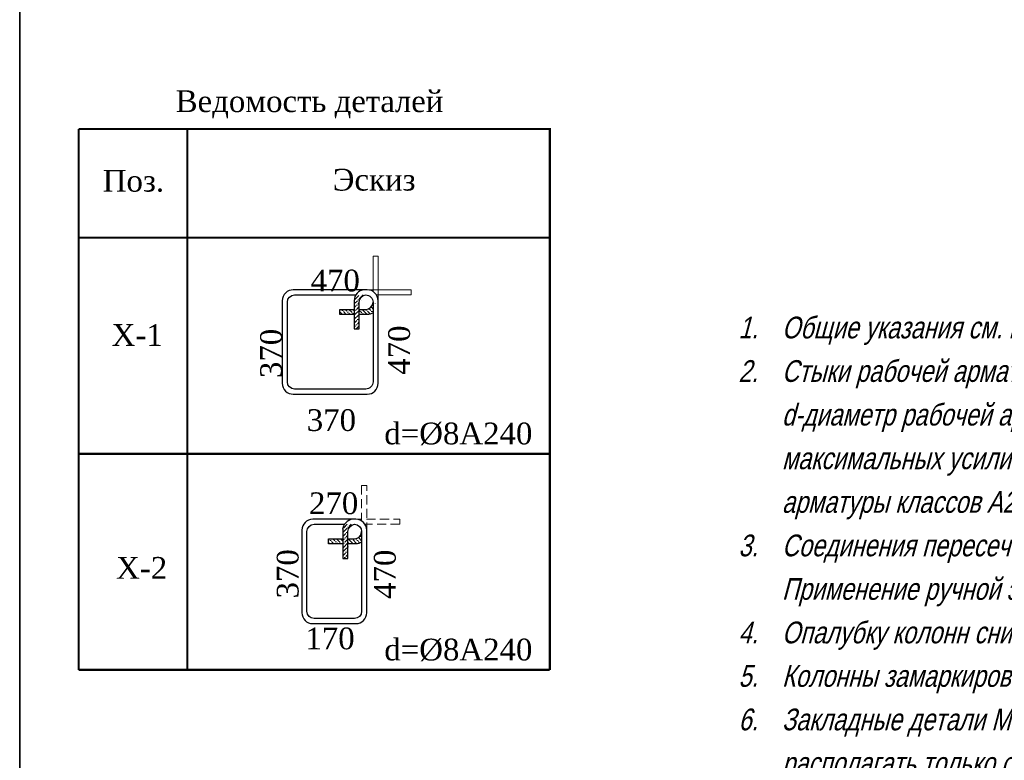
# Model space of a CAD drawing. Header units: millimetres. Extents: x -33345 to 4712671, y -3392 to 121473.
# Tile 384 of 656: x 2209552 to 2223135, y 64069 to 74286. Entities that reach past the tile are written whole.
import ezdxf

# ---------------------------------------------------------------- set-up
doc = ezdxf.new("R2010")
doc.units = ezdxf.units.MM
doc.linetypes.add('HIDDEN', pattern=[0.375, 0.25, -0.125])
doc.layers.add('ACO-текст', color=7, linetype='Continuous', lineweight=20)
doc.styles.add('RUSS', font='RUSS.shx', dxfattribs={"width": 0.8, "oblique": 15, "height": 250})
doc.styles.add('Times New Roman', font='times.ttf')

# ---------------------------------------------------------------- blocks, each defined once
blk = doc.blocks.new('Qwet')
at = {"lineweight": 35}
blk.add_lwpolyline([(352715, -737112), (409615, -737112), (409615, -696112), (352715, -696112)], close=True, dxfattribs=at)
blk = doc.blocks.new('хом. обычн.')
at = {"lineweight": 0}
h = blk.add_hatch(dxfattribs=at)
h.set_pattern_fill('ANSI36', color=253, scale=3, style=0)
h.set_pattern_definition([(45, (-51.67716, 78.83817), (0.19887378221, 0.7292038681), [0.9375, -0.1875, 0, -0.1875])])
edge = h.paths.add_edge_path()
edge.add_arc((31951.43, -815933.43), 1.47, 80.975, 81.3377)
edge.add_line((31951.66, -815931.97), (31950.31, -815931.97))
edge.add_arc((31951.58, -815932.78), 1.51, 147.8576, 184.9144)
edge.add_line((31950.08, -815932.91), (31950.08, -815936.67))
edge.add_line((31950.08, -815936.67), (31950.78, -815936.67))
edge.add_line((31950.78, -815936.67), (31950.78, -815933.11))
edge.add_arc((31951.79, -815932.98), 1.01, 96.8001, 187.0632, ccw=False)
h = blk.add_hatch(dxfattribs=at)
h.set_pattern_fill('ANSI36', color=253, scale=0.12, angle=90, style=0)
h.set_pattern_definition([(135, (19.8498, 1.393), (-0.74087112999, 0.20205576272), [0.9525, -0.1905, 0, -0.1905])])
h.paths.add_polyline_path([(31948.1, -815934.67), (31950.08, -815934.67), (31950.08, -815933.97), (31948.1, -815933.97)])
h = blk.add_hatch(dxfattribs=at)
h.set_pattern_fill('ANSI36', color=253, scale=3, angle=90, style=0)
h.set_pattern_definition([(135, (-784062.57304, -847936.43544), (-0.7292038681, 0.19887378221), [0.9375, -0.1875, 0, -0.1875])])
edge = h.paths.add_edge_path()
edge.add_arc((31952.54, -815933), 0.137, 10.1408, 324.8827, ccw=False)
edge.add_line((31952.68, -815932.97), (31953.17, -815933.08))
edge.add_arc((31952.99, -815932.82), 0.316, 190.0372, 305.6941, ccw=False)
edge.add_line((31952.68, -815932.88), (31952.68, -815933.3))
edge.add_arc((31951.72, -815933.66), 1.02, -82.3131, 20.9182, ccw=False)
edge.add_line((31951.86, -815934.68), (31950.78, -815934.67))
edge.add_line((31950.78, -815934.67), (31950.78, -815933.97))
edge.add_line((31950.78, -815933.97), (31951.66, -815933.98))
edge.add_arc((31951.66, -815932.98), 1, 270, 354.2608)
at = {"linetype": 'HIDDEN', "lineweight": 0, "ltscale": 500}
for points in [[(31953.38, -815932.97), (31953.38, -815926.62), (31952.68, -815926.62), (31952.68, -815931.51)], [(31951.46, -815931.27), (31957.93, -815931.27), (31957.93, -815931.97), (31953.15, -815931.97)]]:
    blk.add_lwpolyline(points, dxfattribs=at)
at = {"lineweight": 25}
blk.add_lwpolyline([(31940.16, -815943.97), (31940.16, -815944.17, 0.414214), (31941.66, -815945.67), (31951.88, -815945.67, 0.414214), (31953.38, -815944.17), (31953.38, -815943.97), (31953.38, -815943.97), (31953.38, -815932.77, 0.414214), (31951.88, -815931.27), (31941.66, -815931.27, 0.414214), (31940.16, -815932.77)], format="xyb", close=True, dxfattribs=at)
for points in [[(31951.46, -815931.27, 0.39046), (31950.08, -815932.77), (31950.08, -815936.67), (31950.78, -815936.67), (31950.78, -815932.97, -0.38517), (31951.68, -815931.97), (31951.68, -815931.97, -0.414214), (31952.68, -815932.97), (31952.68, -815943.97, -0.414214), (31951.68, -815944.97), (31941.86, -815944.97, -0.414203), (31940.86, -815943.97), (31940.86, -815932.97, -0.414203), (31941.86, -815931.97), (31950.31, -815931.97)], [(31950.78, -815933.97), (31951.68, -815933.97, 0.414203), (31952.68, -815932.97), (31952.68, -815932.97)], [(31952.68, -815934.44, -0.141569), (31951.88, -815934.67), (31950.78, -815934.67)]]:
    blk.add_lwpolyline(points, format="xyb", dxfattribs=at)
blk.add_lwpolyline([(31950.08, -815934.67), (31948.1, -815934.67), (31948.1, -815933.97), (31950.08, -815933.97)], dxfattribs=at)

msp = doc.modelspace()

# ---------------------------------------------------------------- hatches: boundary and pattern name
at = {"lineweight": 0}
h = msp.add_hatch(dxfattribs=at)
h.set_pattern_fill('ANSI36', color=253, scale=300, style=0)
h.set_pattern_definition([(45, (-986166.158, 81668405.855), (19.887378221, 72.92038681), [93.75, -18.75, 0, -18.75])])
edge = h.paths.add_edge_path()
edge.add_arc((2214144.974, 67178.851), 147.417, 80.9750161, 81.3377036)
edge.add_line((2214167.177, 67324.586), (2214032.18, 67324.586))
edge.add_arc((2214159.794, 67244.402), 150.715, 147.8575847, 184.9144327)
edge.add_line((2214009.634, 67231.491), (2214009.938, 66855.091))
edge.add_line((2214009.938, 66855.091), (2214079.938, 66855.091))
edge.add_line((2214079.938, 66855.091), (2214079.634, 67211.491))
edge.add_arc((2214180.084, 67223.937), 101.218, 96.8000928, 187.0631961, ccw=False)
h = msp.add_hatch(dxfattribs=at)
h.set_pattern_fill('ANSI36', color=253, scale=12, angle=90, style=0)
h.set_pattern_definition([(135, (-979013.46, 81660661.338), (-74.087112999, 20.205576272), [95.25, -19.05, 0, -19.05])])
h.paths.add_polyline_path([(2213811.401, 67054.59), (2214009.436, 67054.59), (2214009.436, 67124.59), (2213811.401, 67124.59)])
h = msp.add_hatch(dxfattribs=at)
h.set_pattern_fill('ANSI36', color=253, scale=300, angle=90, style=0)
h.set_pattern_definition([(135, (-79387255.746, -3133121.506), (-72.92038681, 19.887378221), [93.75, -18.75, 0, -18.75])])
edge = h.paths.add_edge_path()
edge.add_arc((2214255.94, 67222.172), 13.71, 10.1407586, 324.8827281, ccw=False)
edge.add_line((2214269.436, 67224.586), (2214319.053, 67214.104))
edge.add_arc((2214300.592, 67239.8), 31.64, 190.0371652, 305.6941011, ccw=False)
edge.add_line((2214269.436, 67234.286), (2214269.436, 67192.033))
edge.add_arc((2214173.988, 67155.55), 102.183, -82.3130842, 20.9182268, ccw=False)
edge.add_line((2214187.656, 67054.286), (2214079.436, 67054.59))
edge.add_line((2214079.436, 67054.59), (2214079.436, 67124.59))
edge.add_line((2214079.436, 67124.59), (2214167.656, 67124.286))
edge.add_arc((2214167.656, 67224.286), 100, 270, 354.2608293)

# ---------------------------------------------------------------- linework, layer by layer
at = {"color": 7, "const_width": 30}
for points in [[(2210365.503, 72778.976), (2210365.503, 65317.102)], [(2216865.503, 65317.102), (2216865.503, 72778.976), (2210365.503, 72778.976)], [(2211865.503, 72778.976), (2211865.503, 65317.102)], [(2210365.503, 71278.976), (2216865.503, 71278.976)], [(2210365.503, 68298.039), (2216865.503, 68298.039)], [(2210365.503, 65317.102), (2216865.503, 65317.102)]]:
    msp.add_lwpolyline(points, dxfattribs=at)
at = {"linetype": 'HIDDEN', "lineweight": 0, "ltscale": 500}
for points in [[(2214339.436, 67224.59), (2214339.436, 67859.586), (2214269.436, 67859.586), (2214269.436, 67371.472)], [(2214147.183, 67394.586), (2214794.586, 67394.586), (2214794.586, 67324.586), (2214316.322, 67324.586)]]:
    msp.add_lwpolyline(points, dxfattribs=at)
at = {"lineweight": 25}
for points in [[(2213444.098, 67244.586), (2213444.098, 66104.939, 0.414213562), (2213594.098, 65954.939), (2214189.436, 65954.939, 0.414213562), (2214339.436, 66104.939), (2214339.436, 67244.586, 0.414213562), (2214189.436, 67394.586), (2213594.098, 67394.586, 0.414213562), (2213444.098, 67244.586)], [(2214147.183, 67394.586, 0.390460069), (2214009.436, 67245.088), (2214009.436, 66855.091), (2214079.436, 66855.091), (2214079.436, 67225.088, -0.385170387), (2214169.436, 67324.586, -0.414213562), (2214269.436, 67224.586)], [(2214269.436, 67224.59), (2214269.436, 66124.939, -0.414213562), (2214169.436, 66024.939), (2213614.094, 66024.939, -0.414202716), (2213514.098, 66124.939), (2213514.098, 67224.586, -0.414202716), (2213614.094, 67324.586), (2214032.235, 67324.586)], [(2214079.436, 67124.59), (2214169.436, 67124.59, 0.414202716), (2214269.436, 67224.586)], [(2214269.436, 67077.704, -0.141568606), (2214189.436, 67054.59), (2214079.436, 67054.59)]]:
    msp.add_lwpolyline(points, format="xyb", dxfattribs=at)
msp.add_lwpolyline([(2214009.436, 67054.59), (2213811.401, 67054.59), (2213811.401, 67124.59), (2214009.436, 67124.59)], dxfattribs=at)

# ---------------------------------------------------------------- block references
at = {"rotation": 270}
msp.add_blockref('Qwet', (2946664.059, 454616.444, 1359241.5), dxfattribs=at)
at = {"xscale": 100, "yscale": 100, "zscale": 100}
msp.add_blockref('хом. обычн.', (-980841.224, 81663686.836), dxfattribs=at)

# ---------------------------------------------------------------- texts
at = {"layer": 'ACO-текст', "style": 'Times New Roman'}
for s, p in [('Ведомость деталей', (2211703.926, 73012.01)), ('Поз.', (2210698.076, 71913.878)), ('Эскиз', (2213871.064, 71928.852)), ('470', (2213565.098, 70537.533, -50)), ('Х-1 ', (2210821.313, 69786.336)), ('370', (2213512.333, 68612.735, -50)), ('d=%%C8A240', (2214581.876, 68427.752)), ('270', (2213543.198, 67465.388, -50)), ('Х-2 ', (2210881.935, 66573.641)), ('170', (2213493.305, 65600.902, -50)), ('d=%%C8A240', (2214581.876, 65446.814))]:
    msp.add_text(s, height=300, dxfattribs=at).set_placement(p)
for s, p in [('370', (2213169.378, 69342.408, -50)), ('470', (2214935.881, 69388.152, -50)), ('370', (2213398.984, 66301.617, -50)), ('470', (2214739.436, 66295.604, -50))]:
    msp.add_text(s, height=300, rotation=90, dxfattribs=at).set_placement(p)
at = {"layer": 'ACO-текст', "insert": (2219467.004, 70189.721, 1359241.5), "char_height": 300, "width": 18353.93755, "attachment_point": 1, "line_spacing_factor": 1.2, "style": 'RUSS'}
msp.add_mtext('\\A1;\\pi-600,l600,t600;1.^IОбщие указания см. на л. КЖ-\\P2.^ICтыки рабочей арматуры должны быть выполнены согласно "Детали А" (сварное соединение {\\A0;L\\H0.7x;\\S^ н;}=dх10х1.3), где d-диаметр рабочей арматуры колонны. Для d=28А400, {\\A0;L\\H0.7x;\\S^ н;}=364мм. Стыки необходимо размещать вне зоны действия максимальных усилий, согласно (КМК 2.01.03-96). Допускается двусторонние швы длиной 4хd{\\H0.7x;\\S^ н;} для соединения арматуры классов А240, А300, А400.\\P3.^IСоединения пересечений стержней арматуры выполнять вязаными стальной отожженной проволокой d=0.8-1.0мм. Применение ручной электродуговой сварки не допускается! \\P{\\A0;4.^IОпалубку колонн снимать после набора прочности бетона не менее \\fISOCPEUR|b0|i1|c238|p34;70%\\fISOCPEUR|b0|i1|c204|p34;.\\P}5.^IКолонны замаркированы на л. КЖ-__\\P6.^IЗакладные детали МН1 учтены в расходе на л. КЖ-__  Ориентацию закладных деталей уточнять по месту - располагать только со стороны примыкания кирпичных стен.', dxfattribs=at)

doc.saveas('drawing.dxf')
